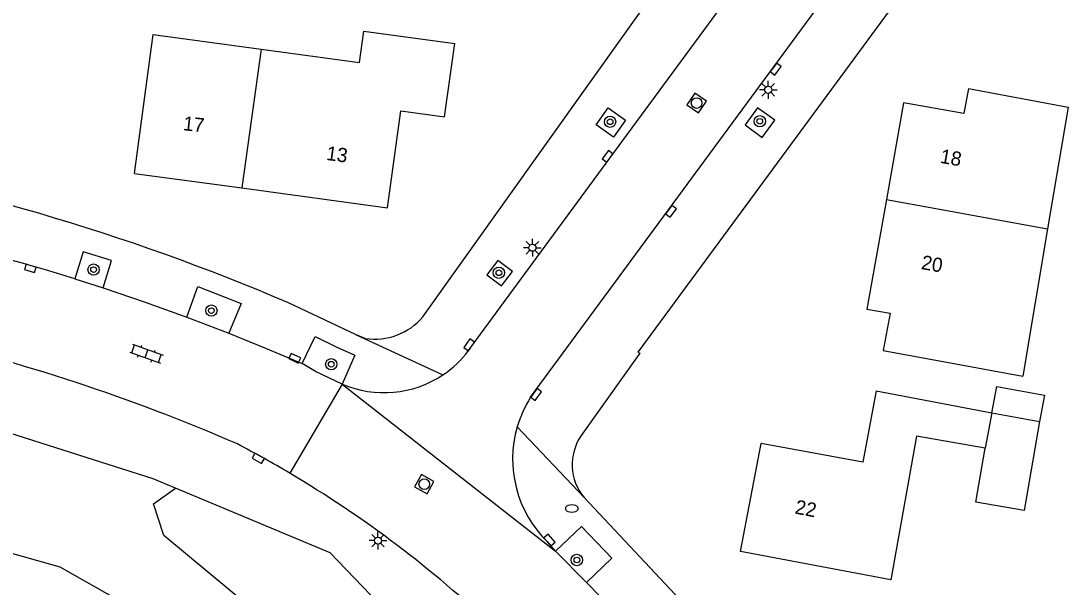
# Model space of a CAD drawing. Extents: x 131000 to 133014, y 396499 to 399001.
# Drawn here: x 131472.9 to 131546.7, y 397539.4 to 397579.4 of the extents above; entities that cross this region are included whole.
import ezdxf

# ---------------------------------------------------------------- set-up
doc = ezdxf.new("R2010")
doc.units = 0
for name, color, linetype in [('gg-anno-huisnummerreeks BGT', 7, 'Continuous'), ('gg-bbg-gedigitaliseerde bebouwing', 7, 'Continuous'), ('gg-bbg-gedigitaliseerde bijgebouw', 7, 'Continuous'), ('gg-bbg-hoofdgebouw', 7, 'Continuous'), ('gg-bbg-luifel en loopbrug', 7, 'Continuous'), ('gg-bbg-tussenscheiding', 7, 'Continuous'), ('gg-knt-verharding', 7, 'Continuous'), ('gg-kntw-beschoeiing', 7, 'Continuous'), ('gg-kntw-bovenkant insteek waterloop', 7, 'Continuous'), ('gt-grn-groengrens', 7, 'Continuous'), ('gt-grn-weggrens', 7, 'Continuous'), ('gt-symb-boom', 7, 'Continuous'), ('gt-symb-brandkraan', 7, 'Continuous'), ('gt-symb-klinker verharding', 7, 'Continuous'), ('gt-symb-kolk', 7, 'Continuous'), ('gt-symb-lichtmast', 7, 'Continuous'), ('gt-symb-rioolschacht', 7, 'Continuous')]:
    doc.layers.add(name, color=color, linetype=linetype)

# ---------------------------------------------------------------- blocks, each defined once
blk = doc.blocks.new('gt0-BOOM')
at = {"layer": 'gt-symb-boom'}
for radius in [0.4, 0.2]:
    blk.add_circle((0, 0), radius, dxfattribs=at)
blk = doc.blocks.new('gt0-KOLK')
at = {"layer": 'gt-symb-kolk'}
blk.add_lwpolyline([(0, 0), (0.375, 0), (0.375, 0.4), (-0.375, 0.4), (-0.375, 0), (0, 0)], dxfattribs=at)
blk = doc.blocks.new('gt0-LMAST')
at = {"layer": 'gt-symb-lichtmast'}
for p, q in [((-0.182, 0.173), (-0.447, 0.438)), ((-0.005, 0.246), (-0.005, 0.621)), ((0.172, 0.173), (0.437, 0.438)), ((-0.255, -0.004), (-0.63, -0.004)), ((-0.182, -0.181), (-0.447, -0.446)), ((-0.005, -0.254), (-0.005, -0.629)), ((0.437, -0.446), (0.172, -0.181)), ((0.245, -0.004), (0.62, -0.004))]:
    blk.add_line(p, q, dxfattribs=at)
blk.add_circle((-0.005, -0.004), 0.25, dxfattribs=at)
blk = doc.blocks.new('gt0-RS')
at = {"layer": 'gt-symb-rioolschacht'}
blk.add_lwpolyline([(-0.5, -0.5), (0.5, -0.5), (0.5, 0.5), (-0.5, 0.5)], close=True, dxfattribs=at)
blk.add_circle((0, 0), 0.375, dxfattribs=at)
blk = doc.blocks.new('gt0-BR')
at = {"layer": 'gt-symb-brandkraan'}
for centre, radius, start, end in [((-0.244, 0), 0.206, 107.56694, 252.43307), ((0.599, -2.664), 3, 106.89205, 107.56694), ((0, -0.691), 0.938, 73.10799, 106.89205), ((-0.599, -2.664), 3, 72.43309, 73.10799), ((0.244, 0), 0.206, 287.56695, 72.43309), ((0.599, 2.664), 3, 252.43307, 253.10797), ((0, 0.691), 0.938, 253.10797, 286.89206), ((-0.599, 2.664), 3, 286.89206, 287.56695)]:
    blk.add_arc(centre, radius, start, end, dxfattribs=at)
blk = doc.blocks.new('gt0-KL1')
at = {"layer": 'gt-symb-klinker verharding'}
for p, q in [((-1.15, 0.3), (1.15, 0.3)), ((-1, -0.3), (-1, 0.3)), ((-0.5, 0.3), (-0.5, 0.45)), ((0, -0.3), (0, 0.3)), ((0.5, 0.3), (0.5, 0.45)), ((1, -0.3), (1, 0.3)), ((-1.15, -0.3), (1.15, -0.3)), ((-0.5, -0.45), (-0.5, -0.3)), ((0.5, -0.45), (0.5, -0.3))]:
    blk.add_line(p, q, dxfattribs=at)

msp = doc.modelspace()

# ---------------------------------------------------------------- linework, layer by layer
at = {"layer": 'gg-bbg-gedigitaliseerde bebouwing'}
for p, q in [((131545.268, 397564.687), (131543.523, 397554.299)), ((131533.68, 397556.12), (131543.523, 397554.299)), ((131533.182, 397553.258), (131541.349, 397551.725))]:
    msp.add_line(p, q, dxfattribs=at)
for points in [[(131480.87, 397568.61), (131482.199, 397578.406), (131489.816, 397577.37)], [(131489.816, 397577.37), (131496.749, 397576.428), (131497.052, 397578.657), (131503.46, 397577.77)], [(131539.7, 397574.59), (131546.713, 397573.287), (131545.268, 397564.687)], [(131540.87, 397549.23), (131536.035, 397550.078), (131534.21, 397539.94)]]:
    msp.add_lwpolyline(points, dxfattribs=at)
at = {"layer": 'gg-bbg-gedigitaliseerde bijgebouw'}
msp.add_line((131541.349, 397551.725), (131544.708, 397551.095), dxfattribs=at)
msp.add_lwpolyline([(131544.708, 397551.095), (131543.607, 397544.819), (131540.204, 397545.416), (131540.87, 397549.23)], dxfattribs=at)
at = {"layer": 'gg-bbg-hoofdgebouw'}
msp.add_line((131480.87, 397568.61), (131488.441, 397567.584), dxfattribs=at)
for points in [[(131488.441, 397567.584), (131498.72, 397566.19), (131499.66, 397573.03), (131502.74, 397572.6), (131503.46, 397577.77)], [(131539.7, 397574.59), (131539.36, 397572.84), (131535.12, 397573.6), (131533.906, 397566.774)], [(131533.906, 397566.774), (131532.53, 397559.04), (131534.17, 397558.75), (131533.68, 397556.12)], [(131533.182, 397553.258), (131532.237, 397548.222), (131525.061, 397549.555)], [(131534.21, 397539.94), (131523.61, 397541.92), (131525.061, 397549.555)]]:
    msp.add_lwpolyline(points, dxfattribs=at)
at = {"layer": 'gg-bbg-luifel en loopbrug'}
msp.add_lwpolyline([(131541.349, 397551.725), (131541.684, 397553.566), (131545.046, 397552.954), (131544.708, 397551.095)], dxfattribs=at)
at = {"layer": 'gg-bbg-tussenscheiding'}
for p, q in [((131489.816, 397577.37), (131488.441, 397567.584)), ((131533.906, 397566.774), (131545.268, 397564.687)), ((131541.349, 397551.725), (131540.87, 397549.23))]:
    msp.add_line(p, q, dxfattribs=at)
at = {"layer": 'gg-knt-verharding'}
for p, q in [((131476.678, 397561.168), (131478.661, 397560.533)), ((131496.47, 397557.25), (131491.729, 397559.475)), ((131484.559, 397558.475), (131487.539, 397557.334)), ((131497.155, 397556.97), (131496.47, 397557.25)), ((131512.578, 397545.733), (131521.56, 397536.18)), ((131510.574, 397541.963), (131509.998, 397542.612)), ((131512.758, 397539.736), (131510.574, 397541.963)), ((131518.078, 397534.335), (131512.758, 397539.736))]:
    msp.add_line(p, q, dxfattribs=at)
for points in [[(131501.222, 397558.484), (131518.546, 397582.804), (131525.814, 397592.941), (131527.534, 397595.541)], [(131508.815, 397552.81), (131531.825, 397584.101), (131533.988, 397587.324), (131535.915, 397590.424)], [(131504.439, 397556.106), (131514.399, 397569.695), (131522.269, 397580.383), (131525.349, 397584.603)], [(131535.422, 397581.883), (131516.38, 397556.006), (131516.514, 397555.927), (131512.38, 397550.109)], [(131513.428, 397572.031), (131514.289, 397573.234), (131515.509, 397572.361), (131514.648, 397571.158), (131513.428, 397572.031)], [(131523.931, 397572.026), (131525.142, 397571.141), (131526.033, 397572.361), (131524.822, 397573.246), (131523.931, 397572.026)], [(131478.661, 397560.533), (131479.26, 397562.459), (131477.269, 397563.069), (131476.678, 397561.168)], [(131505.727, 397561.45), (131506.754, 397560.679), (131507.524, 397561.697), (131506.497, 397562.468), (131505.727, 397561.45)], [(131484.559, 397558.475), (131485.354, 397560.627), (131488.393, 397559.431), (131487.539, 397557.334)], [(131478.661, 397560.533), (131481.62, 397559.533), (131484.559, 397558.475)], [(131487.539, 397557.334), (131490.128, 397556.286), (131492.7, 397555.192)], [(131492.7, 397555.192), (131493.625, 397557.094), (131495.105, 397556.37), (131496.413, 397555.782), (131495.522, 397553.745)], [(131495.522, 397553.745), (131493.654, 397554.638), (131492.7, 397555.192)], [(131512.758, 397539.736), (131514.533, 397541.468), (131512.395, 397543.704), (131510.574, 397541.963)]]:
    msp.add_lwpolyline(points, dxfattribs=at)
for centre, radius, start, end in [((131430.996, 397417.911), 154.042, 66.78009, 80.7049), ((131429.349, 397409.686), 158.703, 72.64928, 76.37152), ((131497.822, 397561.397), 4.477, 261.43038, 319.40665), ((131435.332, 397428.137), 132.366, 66.49068, 77.03565), ((131498.459, 397560.633), 7.5, 303.63282, 322.87619), ((131498.473, 397560.62), 7.482, 246.76761, 303.59502), ((131515.674, 397548.447), 8.129, 147.54295, 163.64826), ((131515.687, 397548.439), 8.144, 163.61823, 225.68552), ((131450.704, 397478.043), 80.68, 59.35243, 62.35961), ((131515.387, 397548.053), 3.643, 145.63597, 219.5454), ((131450.793, 397478.21), 80.491, 46.42133, 59.34685)]:
    msp.add_arc(centre, radius, start, end, dxfattribs=at)
at = {"layer": 'gg-kntw-beschoeiing'}
msp.add_lwpolyline([(131495.47, 397518.974), (131495.094, 397522.164), (131493.246, 397527.011), (131489.945, 397531.626), (131487.865, 397533.886), (131475.641, 397540.821), (131466.4, 397543.441), (131454.822, 397545.287), (131437.789, 397547.209), (131436.606, 397546.946), (131436.296, 397545.351), (131422.178, 397543.76), (131402.612, 397544.071), (131388.017, 397545.271), (131371.951, 397548.185), (131349.787, 397552.302), (131333.589, 397556.359), (131319.363, 397561.01), (131297.056, 397570.033), (131296.178, 397569.745)], dxfattribs=at)
msp.add_lwpolyline([(131495.47, 397518.974), (131495.094, 397522.164), (131493.246, 397527.011), (131489.945, 397531.626), (131487.865, 397533.886), (131475.641, 397540.821), (131466.4, 397543.441), (131454.822, 397545.287), (131437.789, 397547.209), (131436.606, 397546.946), (131436.296, 397545.351), (131422.178, 397543.76), (131402.612, 397544.071), (131388.017, 397545.271), (131371.951, 397548.185), (131349.787, 397552.302), (131333.589, 397556.359), (131319.363, 397561.01), (131297.056, 397570.033), (131296.178, 397569.745)], dxfattribs=at)
at = {"layer": 'gg-kntw-bovenkant insteek waterloop'}
for points in [[(131483.771, 397546.394), (131482.193, 397547.053), (131468.452, 397551.429), (131435.706, 397556.487), (131394.937, 397559.209), (131365.413, 397560.691), (131318.707, 397572.411), (131310.057, 397575.626)], [(131502.666, 397533.513), (131494.67, 397541.841), (131483.771, 397546.394)]]:
    msp.add_lwpolyline(points, dxfattribs=at)
at = {"layer": 'gt-grn-groengrens'}
msp.add_lwpolyline([(131502.666, 397533.513), (131501.693, 397532.282), (131499.046, 397531.794), (131490.861, 397536.465), (131482.947, 397543.069), (131482.21, 397545.303), (131483.771, 397546.394)], dxfattribs=at)
at = {"layer": 'gt-grn-weggrens'}
for p, q in [((131496.47, 397557.25), (131502.613, 397554.388)), ((131495.522, 397553.745), (131491.831, 397547.454)), ((131495.522, 397553.745), (131510.574, 397541.963)), ((131512.578, 397545.733), (131507.874, 397550.736))]:
    msp.add_line(p, q, dxfattribs=at)

# ---------------------------------------------------------------- block references
at = {"layer": 'gt-symb-boom'}
for p in [(131514.418, 397572.256), (131524.974, 397572.285), (131477.992, 397561.818), (131506.574, 397561.599), (131486.299, 397558.925), (131494.752, 397555.144), (131512.073, 397541.33)]:
    msp.add_blockref('gt0-BOOM', p, dxfattribs=at)
at = {"layer": 'gt-symb-brandkraan'}
msp.add_blockref('gt0-BR', (131511.718, 397544.964), dxfattribs=at)
at = {"layer": 'gt-symb-klinker verharding', "rotation": -19.93904791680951}
msp.add_blockref('gt0-KL1', (131481.723, 397555.885), dxfattribs=at)
at = {"layer": 'gt-symb-kolk'}
for p, rotation in [((131525.937, 397576.092), -126.37706752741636), ((131514.399, 397569.695), 53.7030410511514), ((131518.548, 397566.051), -126.25075582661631), ((131473.59, 397562.099), 163.6136943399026), ((131504.647, 397556.402), 55.88093714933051), ((131492.093, 397555.385), -25.576108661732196), ((131509.041, 397553.131), -126.86989764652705), ((131489.705, 397548.681), 151.51299286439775), ((131509.998, 397542.612), -48.32364226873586)]:
    msp.add_blockref('gt0-KOLK', p, dxfattribs=dict(at, rotation=rotation))
at = {"layer": 'gt-symb-lichtmast'}
for p in [(131525.574, 397574.512), (131508.945, 397563.367), (131498.052, 397542.7)]:
    msp.add_blockref('gt0-LMAST', p, dxfattribs=at)
at = {"layer": 'gt-symb-rioolschacht'}
for p, rotation in [((131520.518, 397573.574), 54.97512672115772), ((131501.315, 397546.683), -28.94886164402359)]:
    msp.add_blockref('gt0-RS', p, dxfattribs=dict(at, rotation=rotation))

# ---------------------------------------------------------------- texts
at = {"layer": 'gg-anno-huisnummerreeks BGT'}
for s, rotation, p in [('17', 353.7, (131484.268, 397571.661)), ('13', 352.2, (131494.362, 397569.566)), ('18', 349.9, (131537.641, 397569.363)), ('20', 349.9, (131536.307, 397561.868)), ('22', 349.2, (131527.402, 397544.614))]:
    msp.add_text(s, height=1, rotation=rotation, dxfattribs=at).set_placement(p)

doc.saveas('drawing.dxf')
